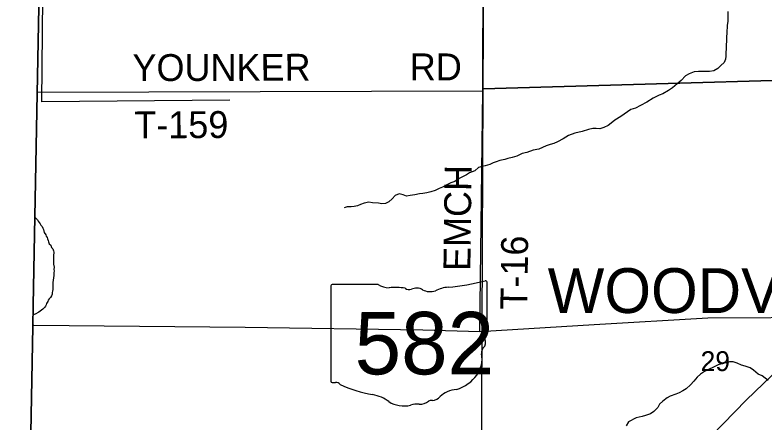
# Model space of a CAD drawing. Extents: x 1588073 to 2013523, y 1090242 to 1357120.
# Drawn here: x 1717246 to 1725589, y 1256768 to 1261308 of the extents above; entities that cross this region are included whole.
import ezdxf

# ---------------------------------------------------------------- set-up
doc = ezdxf.new("R2010")
doc.units = 0
for name, color, linetype in [('GM_X_Adjacent_County', 7, 'Continuous'), ('GM_X_Corporation_Text', 7, 'Continuous'), ('GM_X_County', 7, 'Continuous'), ('GM_X_Minor_River', 7, 'Continuous'), ('GM_X_Section', 7, 'Continuous'), ('GM_X_Section_Text', 7, 'Continuous'), ('GM_X_State_Location', 7, 'Continuous'), ('GM_X_State_Route', 7, 'Continuous'), ('GM_X_State_Shield', 7, 'Continuous'), ('GM_X_Township', 7, 'Continuous'), ('GM_X_Township_Road', 7, 'Continuous'), ('GM_X_Township_Road_Text', 7, 'Continuous')]:
    doc.layers.add(name, color=color, linetype=linetype)

msp = doc.modelspace()

# ---------------------------------------------------------------- linework, layer by layer
at = {"layer": 'GM_X_Adjacent_County'}
msp.add_lwpolyline([(1717788.8, 1276328.1), (1717744.5, 1273893.1), (1717691.8, 1271083.5), (1717597.8, 1266018.9), (1717547.3, 1263326), (1717492.3, 1260430.2), (1717448.7, 1258073.1), (1717444, 1257831.9), (1717399.6, 1255457.4), (1717393.7, 1255160.8), (1717299.9, 1250146.5), (1717287.3, 1249470), (1717263.8, 1248221.6), (1717245.8, 1247723.1)], dxfattribs=at)
at = {"layer": 'GM_X_County'}
msp.add_lwpolyline([(1717245.8, 1247723.1), (1717263.8, 1248221.6), (1717287.3, 1249470), (1717299.9, 1250146.5), (1717393.7, 1255160.8), (1717399.6, 1255457.4), (1717444, 1257831.9), (1717448.7, 1258073.1), (1717492.3, 1260430.2), (1717547.3, 1263326), (1717597.8, 1266018.9), (1717691.8, 1271083.5), (1717744.5, 1273893.1), (1717788.8, 1276328.1)], dxfattribs=at)
at = {"layer": 'GM_X_Minor_River'}
for p, q in [((1717546.5, 1260337.8), (1717587, 1264785.8)), ((1717546.2, 1260339.4), (1717546.5, 1260339.4)), ((1719640.1, 1260356.3), (1717546.5, 1260337.8))]:
    msp.add_line(p, q, dxfattribs=at)
for points in [[(1725186.4, 1261346.5), (1725186.6, 1261292.4), (1725184.8, 1261238.3), (1725179, 1261190.1), (1725173.3, 1261109.9), (1725171.5, 1261061.8), (1725169.7, 1261011.7), (1725167.8, 1260977.6), (1725165.9, 1260937.5), (1725162.1, 1260883.4), (1725162.3, 1260849.3), (1725158.4, 1260815.2), (1725144.5, 1260779.1), (1725108.6, 1260742.8), (1725072.6, 1260710.6), (1725028.6, 1260686.3), (1724980.6, 1260678), (1724902.5, 1260675.6), (1724858.4, 1260675.4), (1724812.3, 1260673.1), (1724756.3, 1260652.8), (1724714.3, 1260628.5), (1724666.4, 1260576.1), (1724620.5, 1260539.8), (1724568.6, 1260493.4), (1724526.6, 1260467.2), (1724460.6, 1260426.7), (1724422.6, 1260414.5), (1724354.6, 1260378.1), (1724282.7, 1260333.6), (1724214.7, 1260299.2), (1724158.7, 1260266.8), (1724106.7, 1260252.5), (1724066.7, 1260228.2), (1723992.8, 1260173.7), (1723926.8, 1260135.3), (1723886.9, 1260101), (1723852.9, 1260076.8), (1723802.9, 1260054.5), (1723758.9, 1260038.2), (1723718.8, 1260040), (1723680.7, 1260041.8), (1723634.7, 1260031.5), (1723562.6, 1260009.1), (1723480.6, 1259988.6), (1723410.5, 1259962.2), (1723352.6, 1259925.8), (1723288.6, 1259893.4), (1723248.6, 1259875.2), (1723208.6, 1259862.9), (1723162.5, 1259846.7), (1723080.5, 1259812.2), (1723016.5, 1259799.8), (1722948.4, 1259775.4), (1722894.4, 1259761.1), (1722836.4, 1259732.7), (1722784.4, 1259718.4), (1722736.3, 1259706.1), (1722700.3, 1259695.9), (1722646.3, 1259683.6), (1722604.2, 1259671.4), (1722570.2, 1259657.2), (1722536.2, 1259640.9), (1722484.2, 1259626.6), (1722448.2, 1259616.4), (1722410.1, 1259606.2), (1722366.2, 1259567.9), (1722308.2, 1259545.5), (1722274.2, 1259525.3), (1722232.2, 1259501), (1722194.2, 1259482.8), (1722144.3, 1259450.5), (1722102.2, 1259436.2), (1722054.2, 1259411.9), (1722006.3, 1259385.6), (1721972.2, 1259371.4), (1721926.3, 1259349.1), (1721876.2, 1259336.8), (1721832.2, 1259322.6), (1721790.1, 1259318.3), (1721752.1, 1259314.1), (1721698, 1259301.8), (1721648, 1259295.5), (1721605.9, 1259285.3), (1721569.8, 1259303.1), (1721523.7, 1259312.9), (1721479.7, 1259294.6), (1721445.8, 1259256.4), (1721409.8, 1259222.1), (1721371.8, 1259203.9), (1721331.8, 1259201.7), (1721293.7, 1259209.5), (1721229.5, 1259213.2)], [(1721229.5, 1259213.2), (1721187.4, 1259218.9), (1721135.4, 1259208.7), (1721093.4, 1259192.4), (1721059.4, 1259180.2), (1721025.3, 1259170), (1720989.3, 1259169.8), (1720947.2, 1259167.6), (1720913.2, 1259155.4)], [(1717469.8, 1259047.9), (1717496.8, 1259022.1), (1717504.5, 1259007.9), (1717514.3, 1258991.8), (1717526.1, 1258977.6), (1717533.9, 1258963.5), (1717547.7, 1258949.3), (1717557.4, 1258931.1), (1717565.1, 1258915), (1717570.6, 1258882.9), (1717588.2, 1258854.6), (1717594, 1258840.5), (1717603.8, 1258826.4), (1717609.5, 1258810.3), (1717617.3, 1258794.1), (1717619.1, 1258778.1), (1717626.7, 1258755.9), (1717644.5, 1258739.7), (1717654.1, 1258715.5), (1717667.9, 1258701.3), (1717673.5, 1258679.2), (1717677.3, 1258661.1), (1717676.7, 1258623.1), (1717674.4, 1258603.1), (1717673.8, 1258561), (1717675.6, 1258547), (1717675.3, 1258527), (1717680.8, 1258496.8), (1717680.4, 1258470.8), (1717682.2, 1258454.8), (1717679.8, 1258430.8), (1717679.4, 1258404.7), (1717674.9, 1258372.7), (1717670.7, 1258354.8), (1717668.2, 1258320.7), (1717665.9, 1258304.7), (1717665.7, 1258290.7), (1717669.3, 1258264.6), (1717669, 1258246.6), (1717662.8, 1258228.7), (1717660.5, 1258212.7), (1717658.2, 1258192.7), (1717652, 1258176.7), (1717639.7, 1258156.9), (1717627.5, 1258143), (1717617.3, 1258127.1), (1717611, 1258111.2), (1717598.7, 1258091.3), (1717592.5, 1258075.3), (1717584.6, 1258060.3), (1717579.2, 1258049.3)], [(1717579.2, 1258049.3), (1717556.7, 1258027.8), (1717509.9, 1257994.9), (1717469.3, 1257971.8), (1717449.5, 1257964.4)], [(1725636.8, 1257230.1), (1725568.5, 1257283.8), (1725522.3, 1257303.6), (1725472.1, 1257345.5), (1725433.9, 1257371.3), (1725377.7, 1257393.1), (1725339.6, 1257400.9), (1725291.5, 1257424.7), (1725245.3, 1257438.5), (1725205.3, 1257438.3), (1725167.2, 1257428), (1725131.2, 1257421.8), (1725079.2, 1257405.5), (1725027.2, 1257381.2), (1724971.2, 1257354.9), (1724927.2, 1257330.6), (1724881.2, 1257302.3), (1724843.3, 1257268), (1724807.4, 1257225.7), (1724769.5, 1257183.4), (1724723.5, 1257139.1), (1724685.6, 1257116.9), (1724643.6, 1257092.6), (1724607.6, 1257078.4), (1724543.5, 1257058), (1724509.6, 1257037.8), (1724461.6, 1257001.4), (1724425.7, 1256969.2), (1724407.8, 1256931), (1724359.9, 1256886.7), (1724325.9, 1256858.4), (1724269.9, 1256842.1), (1724231.9, 1256829.9), (1724165.8, 1256815.5), (1724077.8, 1256770.9), (1724053.9, 1256726.7)]]:
    msp.add_lwpolyline(points, dxfattribs=at)
at = {"layer": 'GM_X_Section'}
for points in [[(1727860.1, 1265867.6), (1727872, 1260638.5), (1722459.4, 1260482.5), (1722492.1, 1265769.1)], [(1727872, 1260638.5), (1727969.6, 1255376.5), (1722438.3, 1255161.8), (1722459.4, 1260482.5)]]:
    msp.add_lwpolyline(points, close=True, dxfattribs=at)
at = {"layer": 'GM_X_State_Route'}
for points in [[(1717290.9, 1249461.2), (1717491.2, 1249699.1), (1718522.9, 1250647.7), (1719130, 1251194.9), (1720112.2, 1251911.5), (1720450.4, 1252159.6), (1720983.7, 1252595.6), (1721611.9, 1253214.7), (1722394.8, 1253996.1), (1723193.6, 1254777.4), (1723573.7, 1255143.2), (1725388.3, 1257011.6), (1726154.6, 1257749.1), (1726369.7, 1257936.7), (1726900.5, 1258148.1)], [(1717454.6, 1257848.5), (1719809.5, 1257824.7), (1721788.3, 1257798), (1722425, 1257779.4), (1723696.2, 1257854.5), (1724963.3, 1257929.6), (1726369.7, 1257936.7)]]:
    msp.add_lwpolyline(points, dxfattribs=at)
at = {"layer": 'GM_X_State_Shield'}
for p, q in [((1721290.2, 1258300.3), (1720780.6, 1258300.3)), ((1722503.7, 1257773.8), (1722503.7, 1258326.5)), ((1720763.5, 1258282.1), (1720763.5, 1257225.5)), ((1722503.5, 1257773.9), (1722503.7, 1257773.8))]:
    msp.add_line(p, q, dxfattribs=at)
for centre, major_axis, start_param, end_param in [((1720783.4, 1258284.4), (20.2, 0), 1.712693, 3.28349), ((1721411.6, 1258423), (195.5, 0), 4.042523, 4.731795), ((1721883.8, 1259740.9), (1845.5, 0), 4.814394, 5.042369), ((1722484.4, 1258328.8), (19.4, 0), 6.141152, 7.989035), ((1721476.4, 1257707.1), (702, 0), 1.404758, 1.657858), ((1721635.8, 1258289.9), (56.4, 0), 3.836095, 5.185415), ((1721718.6, 1258167.7), (117.3, 0), 0.950623, 2.079405), ((1721870, 1258335.3), (141.1, 0), 4.081561, 5.145723), ((1722119.2, 1257977.6), (371.3, 0), 1.699011, 2.107814), ((1722499.2, 1257733.2), (30, 0), 1.883978, 3.671073), ((1722308.4, 1257663.3), (180, 0), 5.934695, 6.695948), ((1722483, 1257771.6), (20.7, 0), 5.05454, 6.418171), ((1722573.1, 1257542.5), (130.9, 0), 2.387724, 3.262537), ((1721987.1, 1257472.1), (461.6, 0), 5.101752, 6.440018), ((1720783.6, 1257223.2), (20.3, 0), 3.00124, 4.508301), ((1720786.7, 1257331.3), (155.2, 0), 4.665946, 4.897461), ((1720818.4, 1257164.6), (56, 0), 0.519207, 1.627899), ((1721525, 1258113.9), (1332.7, 0), 4.195997, 4.488961), ((1721127.7, 1256750.8), (417, 0), 0.823519, 1.323587), ((1721861.5, 1257123.1), (149.1, 0), 4.937069, 5.64225), ((1722181.8, 1256928.9), (252.8, 0), 1.647645, 2.488434), ((1721578.7, 1257159.3), (264.6, 0), 4.026481, 4.996735), ((1721731.5, 1256794), (217.4, 0), 1.495662, 1.94098), ((1721750.9, 1257080.2), (141, 0), 4.691044, 5.507374), ((1721878.4, 1256977.8), (39.7, 0), 1.147584, 2.315152)]:
    msp.add_ellipse(centre, major_axis=major_axis, ratio=0.8, start_param=start_param, end_param=end_param, dxfattribs=at)
at = {"layer": 'GM_X_Township'}
msp.add_lwpolyline([(1717245.8, 1247723.1), (1717263.8, 1248221.6), (1717287.3, 1249470), (1717299.9, 1250146.5), (1717393.7, 1255160.8), (1717399.6, 1255457.4), (1717444, 1257831.9), (1717448.7, 1258073.1), (1717492.3, 1260430.2), (1717547.3, 1263326), (1717597.8, 1266018.9), (1717691.8, 1271083.5), (1717744.5, 1273893.1), (1717788.8, 1276328.1)], dxfattribs=at)
at = {"layer": 'GM_X_Township_Road'}
for points in [[(1722425, 1257779.4), (1722456.5, 1260461), (1722463.4, 1263269.9)], [(1717496.8, 1260446.6), (1722456.5, 1260461)]]:
    msp.add_lwpolyline(points, dxfattribs=at)

# ---------------------------------------------------------------- texts
at = {"layer": 'GM_X_Corporation_Text'}
msp.add_text('WOODVILLE', height=500, rotation=0.00001, dxfattribs=at).set_placement((1723179.4, 1257984))
at = {"layer": 'GM_X_Section_Text'}
msp.add_text('29', height=221, rotation=0.00001, dxfattribs=at).set_placement((1724882.2, 1257336.8))
at = {"layer": 'GM_X_State_Location'}
for s in ['s', 'r']:
    msp.add_text(s, height=1, dxfattribs=at).set_placement((1721614, 1257683.6))
msp.add_text('582', height=1, rotation=0.00001, dxfattribs=at).set_placement((1721261, 1257610.8))
at = {"layer": 'GM_X_State_Shield'}
msp.add_text('582', height=696.1, dxfattribs=at).set_placement((1721029.2, 1257300))
at = {"layer": 'GM_X_Township_Road_Text'}
for s, rotation, p in [('YOUNKER', 0.14123, (1718554.7, 1260569.9)), ('RD', 0.00001, (1721643.8, 1260578.6)), ('T-159', 0.28178, (1718575.2, 1259931)), ('EMCH', 89.28674, (1722317.7, 1258451.2)), ('T-16', 89.29238, (1722952, 1258020.9))]:
    msp.add_text(s, height=300, rotation=rotation, dxfattribs=at).set_placement(p)

doc.saveas('drawing.dxf')
